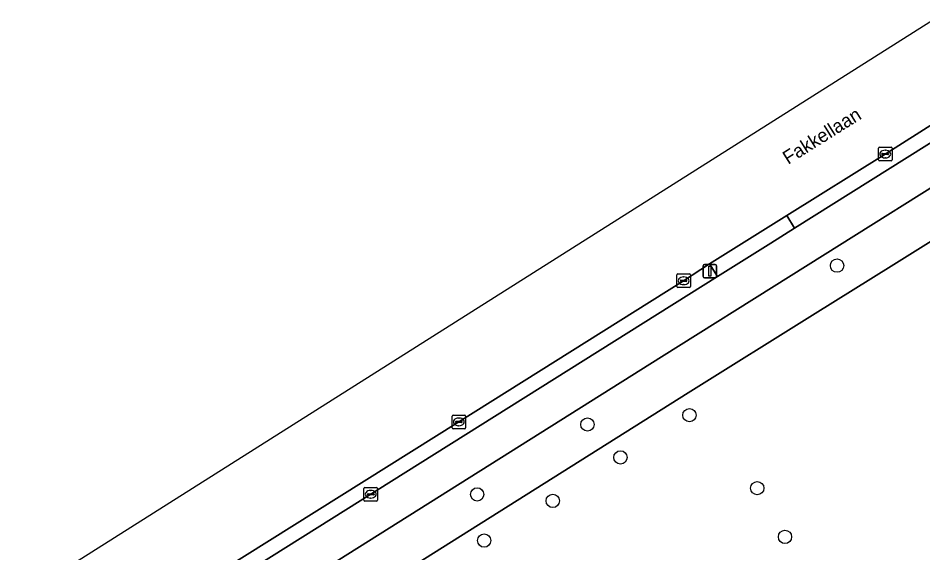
# Model space of a CAD drawing. Extents: x 159352 to 160617, y 385888 to 387323.
# Drawn here: x 159762.3 to 159828.8, y 387121.4 to 387160.7 of the extents above; entities that cross this region are included whole.
import ezdxf

# ---------------------------------------------------------------- set-up
doc = ezdxf.new("R2010")
doc.units = 0
for name, color, linetype in [('IMGEO_Berm_open', 7, 'Continuous'), ('IMGEO_Boom', 7, 'Continuous'), ('IMGEO_Erf', 7, 'Continuous'), ('IMGEO_Fietspad_gesloten', 7, 'Continuous'), ('IMGEO_Kolk', 7, 'Continuous'), ('IMGEO_Lichtmast', 7, 'Continuous'), ('IMGEO_Openbare_ruimte_label', 7, 'Continuous'), ('IMGEO_Rijbaan_lokaal_gesloten', 7, 'Continuous'), ('IMGEO_Rioolput', 7, 'Continuous'), ('IMGEO_Voetpad_open', 7, 'Continuous')]:
    doc.layers.add(name, color=color, linetype=linetype)

msp = doc.modelspace()

# ---------------------------------------------------------------- linework, layer by layer
at = {"layer": 'IMGEO_Berm_open'}
for points in [[(159833.27, 387153.959), (159832.711, 387154.894), (159826.066, 387150.699), (159818.825, 387146.173), (159819.394, 387145.255)], [(159813.741, 387141.679), (159813.145, 387142.614), (159811.239, 387141.376), (159794.705, 387130.996), (159777.299, 387120.098), (159762.901, 387111.018), (159763.48, 387110.134)]]:
    msp.add_lwpolyline(points, close=True, dxfattribs=at)
at = {"layer": 'IMGEO_Boom'}
for centre in [(159822.522, 387142.488), (159811.665, 387131.488), (159804.164, 387130.803), (159806.592, 387128.384), (159796.052, 387125.663), (159816.658, 387126.122), (159801.615, 387125.182), (159818.695, 387122.536), (159796.57, 387122.267)]:
    msp.add_circle(centre, 0.489, dxfattribs=at)
at = {"layer": 'IMGEO_Erf'}
msp.add_lwpolyline([(159879.318, 387105.581), (159866.356, 387126.157), (159864.819, 387128.596), (159847.739, 387155.709), (159826.502, 387142.448), (159820.913, 387138.958), (159811.566, 387133.121), (159780.921, 387113.843), (159789.337, 387100.545), (159827.729, 387039.883), (159829.239, 387041.358), (159833.7, 387045.715), (159842.366, 387054.08), (159847.993, 387061.226), (159850.21, 387064.041), (159863.438, 387082.761), (159863.209, 387083.12)], close=True, dxfattribs=at)
at = {"layer": 'IMGEO_Fietspad_gesloten'}
msp.add_lwpolyline([(159833.27, 387153.959), (159819.394, 387145.255), (159817.651, 387144.153), (159813.741, 387141.679), (159763.48, 387110.134), (159755.539, 387105.146), (159717.933, 387081.457), (159710.635, 387076.891), (159676.358, 387055.294), (159677.819, 387052.824), (159712.129, 387074.462), (159746.167, 387095.891), (159746.414, 387095.485), (159747.335, 387096.101), (159747.125, 387096.481), (159809.613, 387135.77), (159819.155, 387141.758), (159834.626, 387151.467)], dxfattribs=at)
at = {"layer": 'IMGEO_Kolk'}
for p, q in [((159825.566, 387150.271), (159825.566, 387151.123)), ((159825.641, 387151.197), (159826.493, 387151.197)), ((159826.054, 387150.977), (159826.079, 387150.977)), ((159826.567, 387151.123), (159826.567, 387150.271)), ((159826.493, 387150.197), (159825.641, 387150.197)), ((159825.825, 387150.691), (159825.825, 387150.703)), ((159826.263, 387150.654), (159825.865, 387150.654)), ((159825.868, 387150.74), (159826.266, 387150.74)), ((159826.077, 387150.417), (159826.052, 387150.417)), ((159826.309, 387150.703), (159826.309, 387150.691)), ((159810.739, 387140.949), (159810.739, 387141.801)), ((159810.814, 387141.875), (159811.666, 387141.875)), ((159811.227, 387141.655), (159811.252, 387141.655)), ((159811.74, 387141.801), (159811.74, 387140.949)), ((159811.666, 387140.875), (159810.814, 387140.875)), ((159810.998, 387141.369), (159810.998, 387141.381)), ((159811.436, 387141.332), (159811.038, 387141.332)), ((159811.041, 387141.418), (159811.439, 387141.418)), ((159811.25, 387141.095), (159811.225, 387141.095)), ((159811.482, 387141.381), (159811.482, 387141.369)), ((159794.28, 387131.495), (159795.132, 387131.495)), ((159794.205, 387130.569), (159794.205, 387131.421)), ((159794.464, 387130.989), (159794.464, 387131.001)), ((159794.902, 387130.952), (159794.504, 387130.952)), ((159794.507, 387131.038), (159794.905, 387131.038)), ((159794.693, 387131.275), (159794.718, 387131.275)), ((159794.948, 387131.001), (159794.948, 387130.989)), ((159795.206, 387131.421), (159795.206, 387130.569)), ((159795.132, 387130.495), (159794.28, 387130.495)), ((159794.716, 387130.715), (159794.691, 387130.715))]:
    msp.add_line(p, q, dxfattribs=at)
for points in [[(159825.566, 387150.271), (159825.566, 387151.123)], [(159825.641, 387151.197), (159826.493, 387151.197)], [(159826.567, 387151.123), (159826.567, 387150.271)], [(159826.493, 387150.197), (159825.641, 387150.197)], [(159810.739, 387140.949), (159810.739, 387141.801)], [(159810.814, 387141.875), (159811.666, 387141.875)], [(159811.74, 387141.801), (159811.74, 387140.949)], [(159811.666, 387140.875), (159810.814, 387140.875)], [(159794.28, 387131.495), (159795.132, 387131.495)], [(159794.205, 387130.569), (159794.205, 387131.421)], [(159795.206, 387131.421), (159795.206, 387130.569)], [(159795.132, 387130.495), (159794.28, 387130.495)]]:
    msp.add_lwpolyline(points, dxfattribs=at)
for centre, radius, start, end in [((159825.643, 387151.121), 0.0765, 91.55205, 178.44795), ((159825.643, 387151.121), 0.0765, 91.55205, 178.44795), ((159826.491, 387151.121), 0.0765, 1.55205, 88.44795), ((159826.491, 387151.121), 0.0765, 1.55205, 88.44795), ((159825.643, 387150.273), 0.0765, 181.55205, 268.44795), ((159825.643, 387150.273), 0.0765, 181.55205, 268.44795), ((159825.865, 387150.7), 0.0403, 85.87752, 175.75265), ((159825.862, 387150.69), 0.0366, 178.93798, 274.71019), ((159826.266, 387150.697), 0.043, 264.86636, 352.45326), ((159826.27, 387150.702), 0.0386, 1.73085, 96.63898), ((159826.491, 387150.273), 0.0765, 271.55205, 358.44795), ((159826.491, 387150.273), 0.0765, 271.55205, 358.44795), ((159810.816, 387141.799), 0.0765, 91.55205, 178.44795), ((159810.816, 387141.799), 0.0765, 91.55205, 178.44795), ((159811.664, 387141.799), 0.0765, 1.55205, 88.44795), ((159811.664, 387141.799), 0.0765, 1.55205, 88.44795), ((159810.816, 387140.951), 0.0765, 181.55205, 268.44795), ((159810.816, 387140.951), 0.0765, 181.55205, 268.44795), ((159811.038, 387141.378), 0.0403, 85.87752, 175.75265), ((159811.035, 387141.368), 0.0366, 178.93798, 274.71019), ((159811.439, 387141.375), 0.043, 264.86636, 352.45326), ((159811.443, 387141.38), 0.0386, 1.73085, 96.63898), ((159811.664, 387140.951), 0.0765, 271.55205, 358.44795), ((159811.664, 387140.951), 0.0765, 271.55205, 358.44795), ((159794.282, 387131.419), 0.0765, 91.55205, 178.44795), ((159794.282, 387131.419), 0.0765, 91.55205, 178.44795), ((159795.13, 387131.419), 0.0765, 1.55205, 88.44795), ((159795.13, 387131.419), 0.0765, 1.55205, 88.44795), ((159794.504, 387130.998), 0.0403, 85.87752, 175.75265), ((159794.501, 387130.988), 0.0366, 178.93798, 274.71019), ((159794.905, 387130.995), 0.043, 264.86636, 352.45326), ((159794.909, 387131), 0.0386, 1.73085, 96.63898), ((159794.282, 387130.571), 0.0765, 181.55205, 268.44795), ((159794.282, 387130.571), 0.0765, 181.55205, 268.44795), ((159795.13, 387130.571), 0.0765, 271.55205, 358.44795), ((159795.13, 387130.571), 0.0765, 271.55205, 358.44795)]:
    msp.add_arc(centre, radius, start, end, dxfattribs=at)
for centre, major_axis, ratio, start_param, end_param in [((159826.053, 387150.697), (-0.387, 0.002), 0.722429, 4.712389, 7.853982), ((159826.078, 387150.697), (-0.39, 0.002), 0.717154, 1.570796, 4.712389), ((159811.226, 387141.375), (-0.387, 0.002), 0.722429, 4.712389, 7.853982), ((159811.251, 387141.375), (-0.39, 0.002), 0.717154, 1.570796, 4.712389), ((159794.692, 387130.995), (-0.387, 0.002), 0.722429, 4.712389, 7.853982), ((159794.717, 387130.995), (-0.39, 0.002), 0.717154, 1.570796, 4.712389)]:
    msp.add_ellipse(centre, major_axis=major_axis, ratio=ratio, start_param=start_param, end_param=end_param, dxfattribs=at)
at = {"layer": 'IMGEO_Lichtmast'}
for p, q in [((159812.668, 387141.679), (159812.668, 387142.479)), ((159812.668, 387142.479), (159812.668, 387141.679)), ((159812.768, 387142.579), (159813.558, 387142.579)), ((159813.558, 387142.579), (159812.768, 387142.579)), ((159813.658, 387142.479), (159813.658, 387141.679)), ((159813.658, 387141.679), (159813.658, 387142.479)), ((159813.558, 387141.579), (159812.768, 387141.579)), ((159812.768, 387141.579), (159813.558, 387141.579))]:
    msp.add_line(p, q, dxfattribs=at)
msp.add_lwpolyline([(159813.088, 387142.454), (159813.238, 387142.454), (159813.238, 387141.704), (159813.088, 387141.704), (159813.088, 387142.454)], dxfattribs=at)
for centre, start, end in [((159812.768, 387142.479), 90, 180), ((159812.768, 387142.479), 90, 180), ((159813.558, 387142.479), 0, 90), ((159813.558, 387142.479), 360, 90), ((159812.768, 387141.679), 180, 270), ((159812.768, 387141.679), 180, 270), ((159813.558, 387141.679), 270, 0), ((159813.558, 387141.679), 270, 0)]:
    msp.add_arc(centre, 0.1, start, end, dxfattribs=at)
at = {"layer": 'IMGEO_Rijbaan_lokaal_gesloten'}
for points in [[(159829.806, 387160.696), (159702.709, 387080.332), (159660.724, 387053.785), (159608.43, 386974.344), (159582.844, 386959.315), (159590.972, 386943.545)], [(159669.721, 387052.097), (159675.843, 387056.165), (159676.469, 387056.609), (159689.602, 387064.866), (159707.832, 387076.369), (159710.096, 387077.794), (159717.38, 387082.369), (159724.35, 387086.785), (159741.321, 387097.448), (159755, 387106.05), (159762.901, 387111.018), (159777.299, 387120.098), (159794.705, 387130.996), (159811.239, 387141.376), (159813.145, 387142.614), (159817.072, 387145.075), (159818.825, 387146.173), (159826.066, 387150.699), (159832.711, 387154.894)]]:
    msp.add_lwpolyline(points, dxfattribs=at)
at = {"layer": 'IMGEO_Rioolput'}
for p, q in [((159787.802, 387126.171), (159788.654, 387126.171)), ((159787.727, 387125.245), (159787.727, 387126.097)), ((159787.986, 387125.665), (159787.986, 387125.677)), ((159788.424, 387125.628), (159788.026, 387125.628)), ((159788.029, 387125.714), (159788.427, 387125.714)), ((159788.215, 387125.951), (159788.24, 387125.951)), ((159788.47, 387125.677), (159788.47, 387125.665)), ((159788.728, 387126.097), (159788.728, 387125.245)), ((159788.654, 387125.171), (159787.802, 387125.171)), ((159788.238, 387125.391), (159788.213, 387125.391))]:
    msp.add_line(p, q, dxfattribs=at)
for points in [[(159787.802, 387126.171), (159788.654, 387126.171)], [(159787.727, 387125.245), (159787.727, 387126.097)], [(159788.728, 387126.097), (159788.728, 387125.245)], [(159788.654, 387125.171), (159787.802, 387125.171)]]:
    msp.add_lwpolyline(points, dxfattribs=at)
for centre, radius, start, end in [((159787.804, 387126.095), 0.0765, 91.55205, 178.44795), ((159787.804, 387126.095), 0.0765, 91.55205, 178.44795), ((159788.652, 387126.095), 0.0765, 1.55205, 88.44795), ((159788.652, 387126.095), 0.0765, 1.55205, 88.44795), ((159788.026, 387125.674), 0.0403, 85.87752, 175.75265), ((159788.023, 387125.664), 0.0366, 178.93798, 274.71019), ((159788.427, 387125.671), 0.043, 264.86636, 352.45326), ((159788.431, 387125.676), 0.0386, 1.73085, 96.63898), ((159787.804, 387125.247), 0.0765, 181.55205, 268.44795), ((159787.804, 387125.247), 0.0765, 181.55205, 268.44795), ((159788.652, 387125.247), 0.0765, 271.55205, 358.44795), ((159788.652, 387125.247), 0.0765, 271.55205, 358.44795)]:
    msp.add_arc(centre, radius, start, end, dxfattribs=at)
for centre, major_axis, ratio, start_param, end_param in [((159788.214, 387125.671), (-0.387, 0.002), 0.722429, 4.712389, 7.853982), ((159788.239, 387125.671), (-0.39, 0.002), 0.717154, 1.570796, 4.712389)]:
    msp.add_ellipse(centre, major_axis=major_axis, ratio=ratio, start_param=start_param, end_param=end_param, dxfattribs=at)
at = {"layer": 'IMGEO_Voetpad_open'}
for points in [[(159714.557, 387072.026), (159719.054, 387074.852), (159735.514, 387085.215), (159748.808, 387093.56), (159760.807, 387101.112), (159765.363, 387103.947), (159774.193, 387109.606), (159774.615, 387109.877), (159777.934, 387111.964), (159778.382, 387112.246), (159779.228, 387112.778), (159780.921, 387113.843), (159811.566, 387133.121), (159820.913, 387138.958), (159826.502, 387142.448), (159847.739, 387155.709)], [(159834.626, 387151.467), (159819.155, 387141.758), (159809.613, 387135.77), (159747.125, 387096.481), (159747.335, 387096.101), (159746.414, 387095.485), (159746.167, 387095.891), (159712.129, 387074.462), (159677.819, 387052.824)]]:
    msp.add_lwpolyline(points, dxfattribs=at)
msp.add_lwpolyline([(159819.394, 387145.255), (159818.825, 387146.173), (159817.072, 387145.075), (159813.145, 387142.614), (159813.741, 387141.679), (159817.651, 387144.153)], close=True, dxfattribs=at)

# ---------------------------------------------------------------- texts
at = {"layer": 'IMGEO_Openbare_ruimte_label'}
msp.add_text('Fakkellaan', height=1, rotation=32.1329, dxfattribs=at).set_placement((159818.928, 387149.894))

doc.saveas('drawing.dxf')
